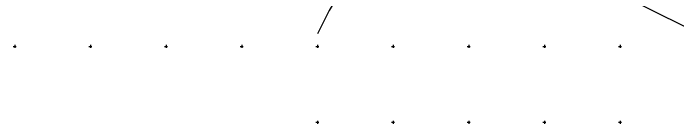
# Model space of a CAD drawing. Extents: x -779302 to -774398, y -1144902 to -1142831.
# Drawn here: x -777802 to -776925, y -1144302 to -1144156 of the extents above; entities that cross this region are included whole.
import ezdxf

# ---------------------------------------------------------------- set-up
doc = ezdxf.new("R2010")
doc.units = 0
doc.layers.add('hektosit - Vrstva 5', color=7, linetype='Continuous')
doc.layers.add('Hranice parcel', color=7, linetype='Continuous')

msp = doc.modelspace()

# ---------------------------------------------------------------- linework, layer by layer
at = {"layer": 'hektosit - Vrstva 5'}
for p, q in [((-777802, -1144200), (-777798, -1144200)), ((-777800, -1144198), (-777800, -1144202)), ((-777702, -1144200), (-777698, -1144200)), ((-777700, -1144198), (-777700, -1144202)), ((-777602, -1144200), (-777598, -1144200)), ((-777600, -1144198), (-777600, -1144202)), ((-777502, -1144200), (-777498, -1144200)), ((-777500, -1144198), (-777500, -1144202)), ((-777402, -1144200), (-777398, -1144200)), ((-777400, -1144198), (-777400, -1144202)), ((-777302, -1144200), (-777298, -1144200)), ((-777300, -1144198), (-777300, -1144202)), ((-777202, -1144200), (-777198, -1144200)), ((-777200, -1144198), (-777200, -1144202)), ((-777102, -1144200), (-777098, -1144200)), ((-777100, -1144198), (-777100, -1144202)), ((-777002, -1144200), (-776998, -1144200)), ((-777000, -1144198), (-777000, -1144202)), ((-777400, -1144298), (-777400, -1144302)), ((-777300, -1144298), (-777300, -1144302)), ((-777200, -1144298), (-777200, -1144302)), ((-777100, -1144298), (-777100, -1144302)), ((-777000, -1144298), (-777000, -1144302)), ((-777402, -1144300), (-777398, -1144300)), ((-777302, -1144300), (-777298, -1144300)), ((-777202, -1144300), (-777198, -1144300)), ((-777102, -1144300), (-777098, -1144300)), ((-777002, -1144300), (-776998, -1144300))]:
    msp.add_line(p, q, dxfattribs=at)
at = {"layer": 'Hranice parcel'}
for points in [[(-777294.6, -1143849.93), (-777307.3, -1143865.67), (-777309.05, -1143868.8), (-777311.09, -1143883.18), (-777313.96, -1143945.06), (-777339.24, -1144051.23), (-777343.7, -1144063.85), (-777354.92, -1144095.57), (-777359.4, -1144105.13), (-777377.33, -1144140.81), (-777384.39, -1144152.73), (-777399.7, -1144183.35)], [(-777074.93, -1144094.03), (-776915.07, -1144173.12), (-776914.76, -1144172.32)]]:
    msp.add_lwpolyline(points, dxfattribs=at)

doc.saveas('drawing.dxf')
